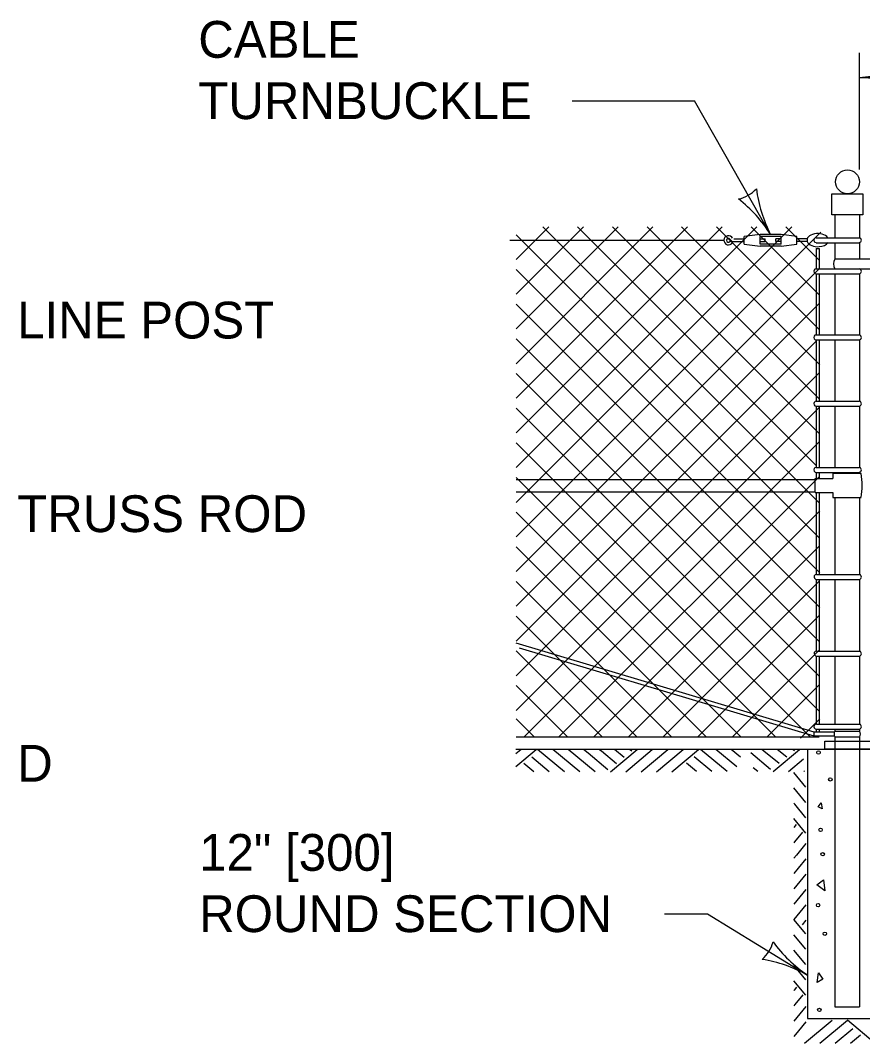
# Model space of a CAD drawing. Extents: x 49973.1 to 50021, y 49987.6 to 50015.4.
# Drawn here: x 50003.121 to 50004.493, y 49994.51 to 49996.179 of the extents above; entities that cross this region are included whole.
import ezdxf

# ---------------------------------------------------------------- set-up
doc = ezdxf.new("R2010")
doc.units = 0
for name, color, linetype in [('Level 1', 7, 'Continuous'), ('Level 2', 7, 'Continuous'), ('Level 3', 7, 'Continuous')]:
    doc.layers.add(name, color=color, linetype=linetype)

msp = doc.modelspace()

# ---------------------------------------------------------------- linework, layer by layer
at = {"layer": 'Level 1'}
for p, q in [((50004.4485, 49995.8617), (50004.4485, 49995.8246)), ((50004.4885, 49995.8617), (50004.4885, 49995.8246)), ((50003.9286, 49995.3929), (50004.378, 49995.8423)), ((50003.9286, 49995.4495), (50004.3214, 49995.8423)), ((50003.9286, 49995.5061), (50004.2648, 49995.8423)), ((50003.9286, 49995.7323), (50004.0386, 49995.8423)), ((50003.9286, 49995.6757), (50004.0952, 49995.8423)), ((50003.9286, 49995.6191), (50004.1518, 49995.8423)), ((50003.9286, 49995.5627), (50004.2082, 49995.8423)), ((50003.9286, 49995.7889), (50003.982, 49995.8423)), ((50003.9286, 49995.3365), (50004.4255, 49995.8334)), ((50003.9286, 49995.8295), (50004.4234, 49995.3347)), ((50003.9724, 49995.8423), (50004.4231, 49995.3917)), ((50004.029, 49995.8423), (50004.4176, 49995.4538)), ((50004.0856, 49995.8423), (50004.4233, 49995.5046)), ((50004.1422, 49995.8423), (50004.4231, 49995.5614)), ((50004.1986, 49995.8423), (50004.4237, 49995.6172)), ((50004.2552, 49995.8423), (50004.4229, 49995.6747)), ((50004.3264, 49995.83), (50004.3007, 49995.8268)), ((50004.3007, 49995.814), (50004.3007, 49995.8268)), ((50004.3118, 49995.8423), (50004.4229, 49995.7313)), ((50004.3607, 49995.83), (50004.3264, 49995.83)), ((50004.3607, 49995.8268), (50004.3264, 49995.8268)), ((50004.3264, 49995.814), (50004.3264, 49995.8268)), ((50004.3864, 49995.8268), (50004.3607, 49995.83)), ((50004.3607, 49995.814), (50004.3607, 49995.8268)), ((50004.3684, 49995.8423), (50004.4229, 49995.7879)), ((50004.3864, 49995.814), (50004.3864, 49995.8268)), ((50003.9183, 49995.8207), (50004.2674, 49995.8207)), ((50004.2777, 49995.8188), (50004.2814, 49995.8166)), ((50004.2835, 49995.8226), (50004.3007, 49995.8226)), ((50004.2835, 49995.8183), (50004.3007, 49995.8183)), ((50004.3007, 49995.814), (50004.3264, 49995.8108)), ((50004.3264, 49995.8226), (50004.335, 49995.8226)), ((50004.3264, 49995.8183), (50004.335, 49995.8183)), ((50004.3607, 49995.814), (50004.3264, 49995.814)), ((50004.3607, 49995.8108), (50004.3264, 49995.8108)), ((50004.335, 49995.8183), (50004.335, 49995.8226)), ((50004.3521, 49995.8183), (50004.3521, 49995.8226)), ((50004.3607, 49995.8226), (50004.3521, 49995.8226)), ((50004.3607, 49995.8183), (50004.3521, 49995.8183)), ((50004.3607, 49995.8108), (50004.3864, 49995.814)), ((50004.4034, 49995.8226), (50004.3864, 49995.8226)), ((50004.4034, 49995.8183), (50004.3864, 49995.8183)), ((50004.4179, 49995.8246), (50004.4885, 49995.8246)), ((50004.4179, 49995.8165), (50004.4883, 49995.8165)), ((50004.4485, 49995.8165), (50004.4485, 49995.7903)), ((50004.4885, 49995.8166), (50004.4885, 49995.7902)), ((50004.4179, 49995.807), (50004.4179, 49995.7739)), ((50004.4179, 49995.807), (50004.4229, 49995.807)), ((50004.4229, 49995.807), (50004.4229, 49995.787)), ((50004.4229, 49995.787), (50004.4229, 49995.7739)), ((50004.4485, 49995.7903), (50004.5322, 49995.7903)), ((50003.9286, 49995.2799), (50004.4225, 49995.7738)), ((50003.9286, 49995.7728), (50004.4237, 49995.2779)), ((50004.4179, 49995.7658), (50004.4179, 49995.6658)), ((50004.418, 49995.7739), (50004.4887, 49995.7739)), ((50004.4182, 49995.7658), (50004.4883, 49995.7658)), ((50004.4229, 49995.7658), (50004.4229, 49995.6658)), ((50004.4485, 49995.7658), (50004.4485, 49995.6658)), ((50004.4885, 49995.766), (50004.4885, 49995.6658)), ((50004.4887, 49995.7738), (50004.5322, 49995.7738)), ((50003.9286, 49995.2233), (50004.4222, 49995.7169)), ((50003.9286, 49995.7161), (50004.4236, 49995.2213)), ((50003.9286, 49995.6597), (50004.4232, 49995.1653)), ((50004.418, 49995.6659), (50004.4887, 49995.6659)), ((50003.9286, 49995.1667), (50004.4185, 49995.6566)), ((50004.4179, 49995.6578), (50004.4179, 49995.5578)), ((50004.4182, 49995.6578), (50004.4883, 49995.6578)), ((50004.4229, 49995.6578), (50004.4229, 49995.5578)), ((50004.4485, 49995.6578), (50004.4485, 49995.5578)), ((50004.4885, 49995.658), (50004.4885, 49995.5579)), ((50003.9286, 49995.1101), (50004.4231, 49995.6046)), ((50003.9286, 49995.6031), (50004.4232, 49995.1088)), ((50003.9286, 49995.0535), (50004.4226, 49995.5475)), ((50003.9286, 49995.5466), (50004.4234, 49995.052)), ((50004.4179, 49995.5498), (50004.4179, 49995.4499)), ((50004.418, 49995.5579), (50004.4887, 49995.5579)), ((50004.4182, 49995.5498), (50004.4883, 49995.5498)), ((50004.4229, 49995.5498), (50004.4229, 49995.4499)), ((50004.4485, 49995.5497), (50004.4485, 49995.4499)), ((50004.4885, 49995.5498), (50004.4885, 49995.4499)), ((50003.9286, 49995.49), (50004.4089, 49995.0099)), ((50003.9415, 49995.01), (50004.4235, 49995.492)), ((50004.418, 49995.4499), (50004.4887, 49995.4499)), ((50003.9286, 49995.4334), (50004.3523, 49995.0099)), ((50003.9286, 49995.4302), (50004.416, 49995.4302)), ((50003.9981, 49995.01), (50004.4225, 49995.4344)), ((50004.4164, 49995.4317), (50004.4453, 49995.4317)), ((50004.4164, 49995.4088), (50004.4164, 49995.4317)), ((50004.4179, 49995.4419), (50004.4179, 49995.4317)), ((50004.4182, 49995.4418), (50004.4883, 49995.4418)), ((50004.4229, 49995.4419), (50004.4229, 49995.4317)), ((50004.4485, 49995.4418), (50004.4485, 49995.4401)), ((50004.4885, 49995.442), (50004.4885, 49995.4403)), ((50003.9286, 49995.4102), (50004.4164, 49995.4102)), ((50004.4164, 49995.4088), (50004.4453, 49995.4088)), ((50004.4179, 49995.4088), (50004.4179, 49995.2752)), ((50004.4229, 49995.4088), (50004.4229, 49995.2752)), ((50004.4485, 49995.4011), (50004.4485, 49995.2752)), ((50004.4885, 49995.4011), (50004.4885, 49995.2752)), ((50003.9286, 49995.3767), (50004.2957, 49995.0099)), ((50004.0547, 49995.01), (50004.4238, 49995.3791)), ((50003.9286, 49995.3204), (50004.2393, 49995.0099)), ((50004.1113, 49995.01), (50004.4228, 49995.3215)), ((50003.9286, 49995.2639), (50004.1827, 49995.0099)), ((50004.1679, 49995.01), (50004.4225, 49995.2646)), ((50004.4179, 49995.2671), (50004.4179, 49995.1502)), ((50004.4182, 49995.2752), (50004.4889, 49995.2752)), ((50004.4182, 49995.2671), (50004.4883, 49995.2671)), ((50004.4229, 49995.2671), (50004.4229, 49995.1632)), ((50004.4485, 49995.2671), (50004.4485, 49995.1502)), ((50004.4885, 49995.2671), (50004.4885, 49995.1502)), ((50003.9286, 49995.2073), (50004.1261, 49995.0099)), ((50004.2245, 49995.01), (50004.4226, 49995.2081)), ((50004.4144, 49995.0181), (50003.9286, 49995.1634)), ((50004.4229, 49995.1632), (50004.4229, 49995.1502)), ((50003.9286, 49995.1506), (50004.0695, 49995.0099)), ((50004.4144, 49995.0117), (50003.9343, 49995.1553)), ((50004.2809, 49995.01), (50004.4222, 49995.1513)), ((50004.4179, 49995.1421), (50004.4179, 49995.0311)), ((50004.4182, 49995.1502), (50004.4889, 49995.1502)), ((50004.4182, 49995.1421), (50004.4883, 49995.1421)), ((50004.4229, 49995.1421), (50004.4229, 49995.0311)), ((50004.4485, 49995.1421), (50004.4485, 49995.0311)), ((50004.4885, 49995.1421), (50004.4885, 49995.0311)), ((50003.9286, 49995.094), (50004.0129, 49995.0099)), ((50004.3375, 49995.01), (50004.4225, 49995.095)), ((50003.9286, 49995.0399), (50003.9575, 49995.0111)), ((50004.3921, 49995.008), (50004.4237, 49995.0396)), ((50004.4183, 49995.0311), (50004.489, 49995.0311)), ((50003.9286, 49995.0102), (50004.4229, 49995.0102)), ((50004.4144, 49995.0117), (50004.4144, 49995.0181)), ((50004.4478, 49995.0181), (50004.4144, 49995.0181)), ((50004.4474, 49995.0117), (50004.4144, 49995.0117)), ((50004.4179, 49995.023), (50004.4179, 49995.0182)), ((50004.4183, 49995.023), (50004.4884, 49995.023)), ((50004.4229, 49995.023), (50004.4229, 49995.018)), ((50004.4484, 49995.0197), (50004.4888, 49995.0197)), ((50004.4484, 49995.0102), (50004.4888, 49995.0102)), ((50004.4485, 49995.023), (50004.4485, 49995.0197)), ((50004.4485, 49995.0101), (50004.4485, 49994.5702)), ((50004.4885, 49995.023), (50004.4885, 49995.0199)), ((50004.4885, 49995.0102), (50004.4885, 49994.5702)), ((50003.9281, 49994.9619), (50003.9615, 49994.99)), ((50003.9283, 49994.9831), (50003.9365, 49994.99)), ((50003.9284, 49994.9901), (50004.4035, 49994.9901)), ((50003.9825, 49994.9534), (50003.9541, 49994.9772)), ((50004.0075, 49994.9534), (50003.9638, 49994.99)), ((50004.0325, 49994.9534), (50003.9887, 49994.99)), ((50004.0575, 49994.9534), (50004.0137, 49994.99)), ((50004.0461, 49994.9839), (50004.0387, 49994.99)), ((50004.0784, 49994.9568), (50004.0461, 49994.9839)), ((50004.0677, 49994.9868), (50004.0638, 49994.99)), ((50004.0923, 49994.9662), (50004.0677, 49994.9868)), ((50004.0825, 49994.9534), (50004.126, 49994.99)), ((50004.0891, 49994.9898), (50004.0888, 49994.99)), ((50004.1048, 49994.9767), (50004.0891, 49994.9898)), ((50004.1075, 49994.9534), (50004.1505, 49994.9895)), ((50004.1175, 49994.9869), (50004.1138, 49994.99)), ((50004.1325, 49994.9534), (50004.176, 49994.99)), ((50004.1505, 49994.9895), (50004.151, 49994.99)), ((50004.1575, 49994.9534), (50004.201, 49994.99)), ((50004.1825, 49994.9534), (50004.226, 49994.99)), ((50004.2476, 49994.9539), (50004.2192, 49994.9777)), ((50004.2726, 49994.9539), (50004.2295, 49994.99)), ((50004.2726, 49994.9539), (50004.2295, 49994.99)), ((50004.2885, 49994.9615), (50004.2544, 49994.99)), ((50004.2945, 49994.9774), (50004.2794, 49994.99)), ((50004.3435, 49994.9573), (50004.3112, 49994.9844)), ((50004.3328, 49994.9873), (50004.3295, 49994.99)), ((50004.3574, 49994.9667), (50004.3328, 49994.9873)), ((50004.3476, 49994.9539), (50004.3905, 49994.99)), ((50004.3699, 49994.9772), (50004.3545, 49994.99)), ((50004.3826, 49994.9874), (50004.3795, 49994.99)), ((50004.4035, 49994.9902), (50004.4035, 49994.5511)), ((50004.4035, 49994.9902), (50004.5335, 49994.9902)), ((50003.9575, 49994.9534), (50003.9412, 49994.9671)), ((50004.2226, 49994.9539), (50004.2063, 49994.9676)), ((50004.3226, 49994.9539), (50004.3152, 49994.9601)), ((50004.3726, 49994.9539), (50004.3972, 49994.9745)), ((50004.4013, 49994.9284), (50004.3814, 49994.9521)), ((50004.3976, 49994.9539), (50004.3989, 49994.955)), ((50004.4013, 49994.9034), (50004.3814, 49994.9271)), ((50004.3829, 49994.9004), (50004.3814, 49994.9021)), ((50004.4013, 49994.8784), (50004.3829, 49994.9004)), ((50004.4013, 49994.8534), (50004.3814, 49994.8771)), ((50004.3855, 49994.8674), (50004.3813, 49994.8624)), ((50004.3957, 49994.8547), (50004.3826, 49994.839)), ((50004.3826, 49994.839), (50004.3814, 49994.8375)), ((50004.4013, 49994.8363), (50004.3856, 49994.8176)), ((50004.3856, 49994.8176), (50004.3814, 49994.8125)), ((50004.4013, 49994.8112), (50004.3885, 49994.796)), ((50004.3885, 49994.796), (50004.3814, 49994.7874)), ((50004.4013, 49994.7862), (50004.3814, 49994.7624)), ((50004.4013, 49994.7612), (50004.3814, 49994.7374)), ((50004.4013, 49994.7363), (50004.3814, 49994.7126)), ((50004.4013, 49994.6889), (50004.3814, 49994.7126)), ((50004.4013, 49994.7112), (50004.3952, 49994.704)), ((50004.4013, 49994.6639), (50004.3814, 49994.6876)), ((50004.4013, 49994.6389), (50004.3814, 49994.6626)), ((50004.3834, 49994.6353), (50004.3814, 49994.6376)), ((50004.4013, 49994.6139), (50004.3834, 49994.6353)), ((50004.4013, 49994.5889), (50004.3814, 49994.6126)), ((50004.3818, 49994.5973), (50004.3814, 49994.5968)), ((50004.386, 49994.6023), (50004.3818, 49994.5973)), ((50004.3962, 49994.5896), (50004.3831, 49994.5739)), ((50004.3831, 49994.5739), (50004.3814, 49994.5718)), ((50004.4013, 49994.5706), (50004.3861, 49994.5525)), ((50004.4485, 49994.5702), (50004.4885, 49994.5702)), ((50004.3861, 49994.5525), (50004.3814, 49994.5468)), ((50004.4013, 49994.5455), (50004.389, 49994.5309)), ((50004.3991, 49994.5106), (50004.4441, 49994.5482)), ((50004.4035, 49994.5511), (50004.5335, 49994.5511)), ((50004.4241, 49994.5106), (50004.4689, 49994.5482)), ((50004.5142, 49994.5101), (50004.4689, 49994.5482)), ((50004.389, 49994.5309), (50004.3814, 49994.5217)), ((50004.4491, 49994.5106), (50004.4775, 49994.5344)), ((50004.4741, 49994.5106), (50004.4904, 49994.5243))]:
    msp.add_line(p, q, dxfattribs=at)
for points in [[(50004.4942, 49995.8961), (50004.4942, 49995.8618), (50004.4433, 49995.8618), (50004.4433, 49995.8961)], [(50004.4319, 49994.9902), (50004.4319, 49995.0033), (50004.5374, 49995.0033), (50004.5374, 49994.9902)], [(50004.421, 49994.8965), (50004.4258, 49994.9027), (50004.4278, 49994.8931)], [(50004.4189, 49994.7689), (50004.4299, 49994.7771), (50004.432, 49994.7592)], [(50004.4196, 49994.6097), (50004.4217, 49994.6254), (50004.4285, 49994.6152)]]:
    msp.add_lwpolyline(points, close=True, dxfattribs=at)
for points in [[(50004.4912, 49995.4401), (50004.4453, 49995.4401), (50004.4453, 49995.4317)], [(50004.4453, 49995.4088), (50004.4453, 49995.4011), (50004.4912, 49995.4011)]]:
    msp.add_lwpolyline(points, dxfattribs=at)
for centre, radius in [((50004.4689, 49995.9157), 0.0194), ((50004.4217, 49994.9849), 0.00279), ((50004.4409, 49994.941), 0.00279), ((50004.4251, 49994.8587), 0.00279), ((50004.4285, 49994.8189), 0.00279), ((50004.421, 49994.7358), 0.00279), ((50004.432, 49994.6892), 0.00279), ((50004.4231, 49994.565), 0.00279)]:
    msp.add_circle(centre, radius, dxfattribs=at)
for centre, radius, start, end in [((50004.2749, 49995.8204), 0.00749, 26.3878, 329.065), ((50004.2749, 49995.8204), 0.00321, 26.3878, 329.7343), ((50004.2835, 49995.8247), 0.00642, 206.3878, 270), ((50004.4179, 49995.8206), 0.00405, 89.5405, 270.6652), ((50004.4874, 49995.8206), 0.00417, 282.5816, 75.1527), ((50004.4616, 49995.7821), 0.0154, 147.6881, 212.2492), ((50004.4179, 49995.7699), 0.00405, 87.9212, 274.9002), ((50004.4874, 49995.7699), 0.00417, 282.5816, 72.0167), ((50004.4179, 49995.6619), 0.00405, 87.9212, 274.9002), ((50004.4874, 49995.6619), 0.00417, 282.5816, 72.0167), ((50004.4179, 49995.5539), 0.00405, 87.9212, 269.2509), ((50004.4179, 49995.5539), 0.00405, 269.2509, 274.9002), ((50004.4874, 49995.5539), 0.00417, 282.5816, 72.0167), ((50004.4179, 49995.4459), 0.00405, 87.9212, 274.9002), ((50004.4874, 49995.446), 0.00417, 282.5816, 72.0167), ((50004.3867, 49995.4206), 0.1063, 349.4342, 10.5702), ((50004.4184, 49995.2712), 0.00405, 87.9212, 274.9002), ((50004.4874, 49995.2712), 0.00417, 282.5816, 72.0167), ((50004.4184, 49995.1462), 0.00405, 87.9212, 274.9002), ((50004.4874, 49995.1462), 0.00417, 282.5816, 72.0167), ((50004.4182, 49995.0271), 0.00405, 87.9212, 274.9002), ((50004.4875, 49995.0271), 0.00417, 282.5816, 72.0167), ((50004.4564, 49995.015), 0.00931, 149.351, 210.7326), ((50004.4801, 49995.015), 0.00992, 331.4429, 28.6478)]:
    msp.add_arc(centre, radius, start, end, dxfattribs=at)
for start_param, end_param in [(3.539885, 7.997344), (1.714159, 2.761839)]:
    msp.add_ellipse((50004.4205, 49995.8206), major_axis=(-0.0175, 0.0001), ratio=0.610393, start_param=start_param, end_param=end_param, dxfattribs=at)
at = {"layer": 'Level 3'}
for p, q in [((50004.4885, 49995.9361), (50004.4885, 49996.1261)), ((50004.4885, 49996.0861), (50007.2582, 49996.0861)), ((50004.0203, 49996.0481), (50004.2193, 49996.0481)), ((50004.3435, 49995.83), (50004.2193, 49996.0481)), ((50004.1708, 49994.7219), (50004.241, 49994.7219)), ((50004.241, 49994.7219), (50004.4035, 49994.6219))]:
    msp.add_line(p, q, dxfattribs=at)
for centre, radius, start, end in [((50004.477, 49996.3188), 0.233, 272.8273, 292.0772), ((50004.4793, 49995.864), 0.2223, 67.456, 87.6395), ((50004.28, 49995.9414), 0.0548, 281.8204, 317.5427), ((50004.5411, 49995.9321), 0.2223, 187.1376, 207.3211), ((50004.1471, 49995.7048), 0.233, 32.5089, 51.7587), ((50004.2943, 49994.6891), 0.0548, 310.5313, 346.2537), ((50004.5277, 49994.8063), 0.2223, 215.8485, 236.032), ((50004.2913, 49994.4177), 0.233, 61.2198, 80.4697)]:
    msp.add_arc(centre, radius, start, end, dxfattribs=at)

# ---------------------------------------------------------------- texts
at = {"layer": 'Level 2'}
for s, p in [('CABLE', (50003.4106, 49996.1181)), ('TURNBUCKLE', (50003.4106, 49996.0181)), ('LINE POST', (50003.1154, 49995.6602)), ('TRUSS ROD', (50003.1154, 49995.3444)), ('D', (50003.1154, 49994.9373)), ('12" [300]', (50003.412, 49994.7919)), ('ROUND SECTION', (50003.412, 49994.6919))]:
    msp.add_text(s, height=0.06, dxfattribs=at).set_placement(p)

doc.saveas('drawing.dxf')
